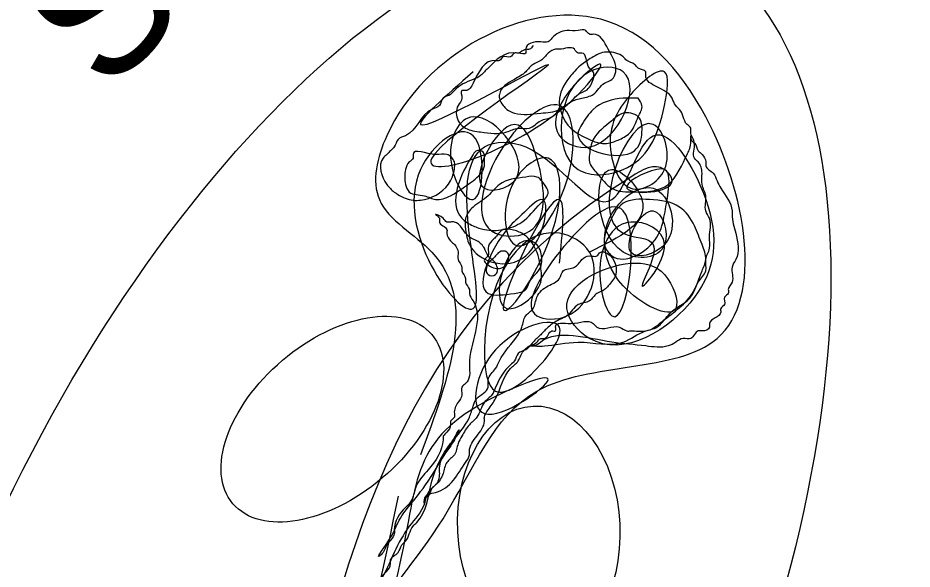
# Model space of a CAD drawing. Extents: x 8134 to 11793, y 3225 to 13425.
# Drawn here: x 11628.34 to 11642.24, y 11206.07 to 11214.63 of the extents above; entities that cross this region are included whole.
import ezdxf

# ---------------------------------------------------------------- set-up
doc = ezdxf.new("R2010")
doc.units = 0
doc.layers.add('RD_SHT_Bndy', color=7, linetype='Continuous')
doc.layers.add('RD_SHT_TX', color=7, linetype='Continuous')

msp = doc.modelspace()

# ---------------------------------------------------------------- linework, layer by layer
at = {"layer": 'RD_SHT_Bndy'}
for centre, major_axis, ratio in [((11633.052, 11204.462), (-9.013, -17.5), 0.587971), ((11633.373, 11204.229), (-5.367, -11.55), 0.466338), ((11633.227, 11208.4), (-1.546, -1.313), 0.591245), ((11636.436, 11206.708), (0.088, -1.896), 0.664387)]:
    msp.add_ellipse(centre, major_axis=major_axis, ratio=ratio, dxfattribs=at)
for points in [[(11634.248, 11207.204), (11632.615, 11203.704), (11631.973, 11204.229), (11630.981, 11204.054), (11631.156, 11202.596), (11629.99, 11202.246), (11629.99, 11201.721), (11630.456, 11201.896), (11631.156, 11201.079), (11628.823, 11200.087), (11630.806, 11198.804), (11632.265, 11197.812), (11631.623, 11200.262), (11632.148, 11200.612), (11633.432, 11199.796), (11633.782, 11201.254), (11633.782, 11201.721), (11634.773, 11201.896), (11634.948, 11202.421), (11633.957, 11202.246), (11633.257, 11203.062), (11634.948, 11206.854), (11636.407, 11208.837), (11639.207, 11209.654), (11639.032, 11213.096), (11637.398, 11214.612), (11634.073, 11212.804), (11633.957, 11211.812), (11634.773, 11210.996), (11634.598, 11207.846)], [(11636.348, 11214.204), (11636.29, 11214.146), (11636.232, 11214.146), (11636.115, 11214.087), (11636.057, 11214.087), (11635.998, 11214.029), (11635.882, 11214.029), (11635.823, 11213.971), (11635.765, 11213.971), (11635.415, 11213.621), (11635.298, 11213.504), (11635.24, 11213.504), (11635.24, 11213.387), (11635.182, 11213.271), (11635.182, 11213.037), (11635.298, 11212.921), (11635.532, 11212.862), (11635.94, 11212.862), (11636.115, 11212.921), (11636.29, 11212.921), (11636.465, 11213.037), (11636.64, 11213.096), (11636.757, 11213.212), (11636.932, 11213.329), (11637.048, 11213.446), (11637.165, 11213.504), (11637.282, 11213.679), (11637.282, 11213.796), (11637.223, 11213.854), (11637.107, 11214.087), (11637.048, 11214.087), (11636.99, 11214.146), (11636.757, 11214.146), (11636.698, 11214.146), (11636.582, 11214.087), (11636.465, 11213.971), (11636.348, 11213.912), (11636.232, 11213.796), (11636.057, 11213.679), (11635.823, 11213.446), (11635.823, 11213.387), (11635.882, 11213.271), (11635.94, 11213.212), (11636.057, 11213.154), (11636.465, 11213.154), (11636.757, 11213.212), (11636.932, 11213.329), (11637.107, 11213.387), (11637.282, 11213.446), (11637.457, 11213.621), (11637.573, 11213.679), (11637.632, 11213.796), (11637.515, 11214.146), (11637.282, 11214.379), (11637.223, 11214.379), (11637.165, 11214.437), (11637.048, 11214.437), (11636.873, 11214.437), (11636.64, 11214.321), (11636.582, 11214.262), (11636.465, 11214.262), (11636.232, 11214.146), (11636.232, 11214.087), (11636.115, 11214.087), (11635.648, 11213.854), (11635.59, 11213.796), (11635.532, 11213.737), (11635.415, 11213.679), (11635.123, 11213.504), (11635.065, 11213.446), (11634.948, 11213.387), (11634.89, 11213.271), (11634.773, 11213.212), (11634.365, 11212.804), (11634.248, 11212.746), (11634.19, 11212.629), (11634.132, 11212.571), (11634.073, 11212.512), (11634.015, 11212.454), (11634.073, 11212.046), (11634.19, 11211.929), (11634.423, 11211.812), (11634.657, 11211.812), (11635.065, 11212.104), (11635.123, 11212.279), (11635.123, 11212.396), (11635.007, 11212.512), (11634.832, 11212.512), (11634.482, 11212.512), (11634.482, 11212.454), (11634.423, 11212.396), (11634.365, 11212.279), (11634.365, 11212.046), (11634.423, 11211.929), (11634.657, 11211.871), (11634.832, 11211.812), (11635.065, 11211.871)], [(11634.948, 11208.137), (11634.948, 11208.079), (11634.715, 11207.612), (11634.54, 11207.379), (11634.482, 11207.204), (11634.423, 11207.087), (11634.365, 11207.029), (11634.19, 11206.679), (11634.19, 11206.621), (11634.073, 11206.446), (11634.015, 11206.329), (11633.957, 11206.271), (11634.132, 11206.562), (11634.248, 11206.796), (11634.715, 11207.437), (11635.182, 11208.196), (11635.123, 11208.079), (11635.007, 11207.904), (11634.89, 11207.671), (11634.89, 11207.554), (11634.832, 11207.379), (11634.773, 11207.321), (11634.715, 11207.204), (11634.657, 11207.146), (11634.657, 11207.087), (11634.657, 11207.146), (11634.832, 11207.262), (11635.298, 11207.729), (11635.357, 11207.846), (11635.357, 11207.904), (11635.473, 11208.137), (11635.59, 11208.371), (11635.59, 11208.429), (11635.648, 11208.546), (11635.765, 11208.721), (11635.998, 11209.187), (11636.115, 11209.304), (11636.173, 11209.421), (11636.29, 11209.537), (11636.407, 11209.596), (11636.465, 11209.654), (11636.523, 11209.654), (11636.582, 11209.712), (11636.64, 11209.771), (11636.698, 11209.771), (11636.698, 11209.829), (11636.932, 11209.887), (11637.282, 11209.887), (11637.34, 11209.829), (11637.69, 11209.829), (11637.807, 11209.771), (11637.865, 11209.771), (11638.098, 11209.771), (11638.39, 11209.946), (11638.857, 11210.412), (11638.915, 11210.529), (11639.032, 11210.704), (11639.032, 11210.879), (11639.09, 11211.054), (11639.09, 11211.229), (11639.09, 11211.521), (11639.032, 11211.637), (11639.032, 11211.871), (11638.973, 11212.046), (11638.973, 11212.221), (11638.915, 11212.396), (11638.857, 11212.454), (11638.857, 11212.687), (11638.798, 11212.862), (11638.798, 11212.921), (11638.74, 11212.979), (11638.682, 11213.096), (11638.623, 11213.212), (11638.565, 11213.271), (11638.507, 11213.387), (11638.273, 11213.562), (11638.098, 11213.737), (11638.098, 11213.796), (11637.982, 11213.854), (11637.923, 11213.912), (11637.807, 11213.971), (11637.748, 11214.029), (11637.632, 11214.087), (11637.398, 11214.087), (11637.282, 11214.029), (11637.107, 11213.912), (11636.932, 11213.737), (11636.757, 11213.387), (11636.932, 11212.921), (11637.223, 11212.746), (11637.398, 11212.687), (11637.515, 11212.687), (11637.69, 11212.746), (11637.865, 11212.862), (11637.982, 11213.096), (11638.04, 11213.271), (11637.982, 11213.387)], [(11635.415, 11213.796), (11634.598, 11212.979), (11636.582, 11213.912), (11634.773, 11212.454), (11637.048, 11213.446), (11637.398, 11213.912), (11636.873, 11213.446), (11636.757, 11212.804), (11637.223, 11212.629), (11637.748, 11213.796), (11637.223, 11213.796), (11637.048, 11212.279), (11637.748, 11212.279), (11638.39, 11213.271), (11638.39, 11213.796), (11637.865, 11213.446), (11637.573, 11212.454), (11637.865, 11211.987), (11638.39, 11212.279), (11638.215, 11212.979), (11637.748, 11211.287), (11638.215, 11211.112), (11638.04, 11210.471), (11638.39, 11211.112), (11637.865, 11211.462), (11637.398, 11210.471), (11637.573, 11210.004), (11637.748, 11211.637), (11636.757, 11210.996), (11636.407, 11210.004), (11636.873, 11210.004), (11637.223, 11210.996), (11636.757, 11211.287), (11635.59, 11209.479), (11635.765, 11208.837), (11636.407, 11209.187), (11636.757, 11209.829), (11635.765, 11209.479), (11635.59, 11208.487), (11636.582, 11209.012), (11635.59, 11208.662), (11634.248, 11206.037), (11632.44, 11202.071), (11632.44, 11202.596), (11631.448, 11201.604), (11632.79, 11202.421), (11632.265, 11202.246), (11630.631, 11199.446), (11631.156, 11199.096), (11632.265, 11202.596)], [(11637.982, 11213.387), (11637.923, 11213.387), (11637.748, 11213.387), (11637.282, 11213.212), (11637.107, 11212.979), (11637.048, 11212.862), (11637.923, 11212.571), (11638.04, 11212.862), (11637.982, 11213.096), (11637.865, 11213.154), (11637.748, 11213.154), (11637.573, 11213.037), (11637.282, 11212.746), (11637.223, 11212.512), (11637.223, 11212.396), (11637.34, 11212.221), (11637.573, 11211.987), (11637.923, 11211.929), (11638.448, 11212.046), (11638.74, 11212.512), (11638.798, 11212.687), (11638.798, 11212.804), (11638.798, 11212.746), (11638.857, 11212.687), (11638.915, 11212.571), (11638.973, 11212.512), (11639.032, 11212.396), (11639.032, 11212.337), (11639.148, 11212.221), (11639.207, 11212.104), (11639.265, 11211.987), (11639.44, 11211.637), (11639.44, 11211.579), (11639.498, 11211.287), (11639.498, 11210.879), (11639.44, 11210.762), (11639.44, 11210.529), (11639.382, 11210.412), (11639.382, 11210.354), (11639.323, 11210.296), (11639.323, 11210.179), (11639.265, 11210.121), (11639.265, 11210.062), (11639.09, 11209.887), (11639.09, 11209.829), (11638.973, 11209.771), (11638.915, 11209.771), (11638.798, 11209.654), (11638.682, 11209.654), (11638.565, 11209.596), (11638.448, 11209.537), (11638.098, 11209.537), (11637.573, 11209.596), (11636.465, 11209.596), (11636.348, 11209.537), (11636.29, 11209.537), (11636.348, 11209.537), (11636.523, 11209.537), (11637.048, 11209.596), (11637.748, 11209.596), (11638.098, 11209.771), (11638.273, 11209.829), (11638.39, 11209.946), (11638.565, 11210.121), (11638.74, 11210.237), (11638.973, 11210.704), (11639.032, 11210.879), (11638.973, 11211.112), (11638.857, 11211.404), (11638.623, 11211.696), (11638.157, 11211.812), (11637.748, 11211.754), (11637.515, 11211.404), (11637.457, 11211.112), (11637.573, 11210.937), (11638.273, 11211.229), (11638.39, 11211.579), (11638.448, 11211.929), (11638.39, 11212.279), (11638.273, 11212.279), (11637.807, 11211.987), (11638.507, 11212.104), (11638.39, 11212.279), (11637.865, 11212.162), (11632.615, 11202.887)], [(11636.757, 11210.821), (11636.757, 11211.812), (11635.882, 11210.121), (11636.757, 11211.812), (11636.582, 11212.454), (11636.057, 11212.104), (11636.057, 11211.112), (11636.873, 11212.104), (11636.757, 11213.271), (11635.882, 11212.629), (11635.765, 11211.287), (11636.232, 11211.287), (11636.407, 11212.454), (11636.057, 11212.979), (11635.59, 11211.987), (11636.057, 11212.104), (11635.415, 11213.096), (11635.065, 11212.454), (11635.415, 11211.812), (11635.415, 11212.804), (11634.598, 11212.279), (11635.415, 11210.121), (11635.59, 11212.629), (11636.232, 11212.629), (11637.573, 11211.812), (11638.215, 11212.804), (11639.032, 11211.812), (11638.857, 11210.296), (11637.223, 11209.654), (11636.873, 11210.121), (11637.865, 11210.821), (11638.39, 11210.646), (11638.565, 11210.121), (11637.748, 11210.471), (11637.748, 11211.812), (11638.215, 11211.987), (11638.39, 11211.112), (11637.865, 11210.996), (11638.215, 11211.637), (11638.39, 11211.112), (11637.748, 11210.996), (11637.573, 11212.279), (11638.04, 11211.812), (11637.223, 11210.996)], [(11635.065, 11211.871), (11635.415, 11212.104), (11635.59, 11212.337), (11635.59, 11212.454), (11635.59, 11212.512), (11635.532, 11212.571), (11635.473, 11212.571), (11635.415, 11212.512), (11635.24, 11211.521), (11635.415, 11211.404), (11635.59, 11211.346), (11635.882, 11211.346), (11636.173, 11211.462), (11636.465, 11211.754), (11636.582, 11211.929), (11636.523, 11212.046), (11636.407, 11212.162), (11636.232, 11212.162), (11635.823, 11212.046), (11635.648, 11211.871), (11635.415, 11211.696), (11635.298, 11211.521), (11635.298, 11211.346), (11635.357, 11211.112), (11636.232, 11210.937), (11636.465, 11211.812), (11636.173, 11211.579), (11635.94, 11211.346), (11635.648, 11210.354), (11636.057, 11210.354), (11636.232, 11210.412), (11636.29, 11210.529), (11636.465, 11210.762), (11636.465, 11210.996), (11636.407, 11211.112), (11636.29, 11211.171), (11636.232, 11211.171), (11636.115, 11211.112), (11635.94, 11210.121), (11636.465, 11210.529), (11636.465, 11210.762), (11636.348, 11211.112), (11636.173, 11211.287), (11635.998, 11211.346), (11635.882, 11211.346), (11635.765, 11211.229), (11635.707, 11211.171), (11635.648, 11211.054), (11635.648, 11210.937), (11635.59, 11210.879), (11635.707, 11210.762), (11635.882, 11210.762), (11635.94, 11210.821), (11635.94, 11210.996), (11635.823, 11210.996), (11635.765, 11210.937), (11635.707, 11210.879), (11635.648, 11210.821), (11635.648, 11210.646), (11635.765, 11210.646), (11635.765, 11210.821), (11635.648, 11210.937), (11635.59, 11211.054), (11635.473, 11211.171), (11635.357, 11211.229), (11635.123, 11211.462), (11635.065, 11211.462), (11635.007, 11211.462), (11634.948, 11211.521), (11634.832, 11211.579), (11634.89, 11211.521), (11634.89, 11211.462), (11635.007, 11211.346), (11635.007, 11211.287), (11635.065, 11211.171), (11635.123, 11211.112), (11635.182, 11210.996), (11635.182, 11210.879), (11635.24, 11210.762), (11635.24, 11210.704), (11635.298, 11210.587), (11635.298, 11210.529), (11635.357, 11210.412), (11635.357, 11210.354), (11635.415, 11210.237), (11635.357, 11209.246), (11635.357, 11209.071), (11635.298, 11208.954), (11635.24, 11208.896), (11635.24, 11208.779), (11635.182, 11208.662), (11635.123, 11208.487), (11635.123, 11208.429), (11635.065, 11208.371), (11635.065, 11208.312), (11635.007, 11208.196), (11634.948, 11208.137)], [(11632.498, 11203.471), (11632.557, 11203.296), (11632.557, 11203.179), (11632.44, 11203.062), (11632.382, 11203.062), (11632.265, 11203.121), (11632.207, 11203.121), (11632.498, 11203.354), (11632.79, 11203.062), (11633.023, 11202.596), (11633.023, 11202.421), (11633.082, 11202.304), (11633.14, 11202.537), (11633.14, 11203.004), (11633.198, 11203.237), (11633.198, 11203.412), (11633.198, 11203.704), (11633.257, 11203.762), (11633.257, 11204.112), (11633.315, 11204.287), (11633.373, 11204.404), (11633.373, 11204.754), (11633.432, 11204.871), (11633.432, 11204.987), (11633.49, 11205.046), (11633.49, 11205.104), (11633.548, 11205.221), (11633.548, 11205.279), (11633.84, 11205.629), (11633.84, 11205.746), (11633.957, 11205.804), (11633.957, 11205.862), (11634.015, 11205.979), (11634.073, 11206.037), (11634.132, 11206.154), (11634.132, 11206.212), (11634.248, 11206.329), (11634.307, 11206.446), (11634.365, 11206.504), (11634.423, 11206.621), (11634.482, 11206.737), (11634.54, 11206.796), (11634.773, 11207.437), (11635.065, 11208.021), (11635.357, 11208.429), (11635.415, 11208.604), (11635.473, 11208.721), (11635.648, 11208.896), (11635.648, 11209.012), (11635.765, 11209.187), (11635.823, 11209.304), (11636.115, 11209.712), (11636.173, 11209.829), (11636.232, 11210.004), (11636.348, 11210.121), (11636.407, 11210.296), (11636.582, 11210.471), (11636.757, 11210.587), (11636.815, 11210.704), (11636.99, 11210.762), (11637.107, 11210.879), (11637.223, 11210.937), (11637.34, 11210.937), (11637.398, 11210.996), (11637.457, 11210.996), (11637.632, 11210.646), (11637.515, 11210.471), (11637.457, 11210.412), (11637.34, 11210.354), (11637.223, 11210.237), (11637.048, 11210.179), (11636.873, 11210.004), (11636.757, 11209.946), (11636.582, 11209.829), (11636.465, 11209.712), (11636.348, 11209.596), (11636.232, 11209.479), (11636.115, 11209.421), (11636.057, 11209.304), (11635.998, 11209.246), (11635.765, 11208.896), (11635.707, 11208.779), (11635.59, 11208.662), (11635.473, 11208.429), (11635.357, 11208.312), (11635.24, 11208.137), (11635.182, 11208.021), (11635.123, 11207.846), (11635.007, 11207.729), (11634.948, 11207.554), (11634.832, 11207.379), (11634.715, 11207.262), (11634.657, 11207.087), (11634.423, 11206.737), (11634.19, 11206.329), (11633.957, 11205.862), (11633.84, 11205.687)]]:
    msp.add_spline(points, degree=3, dxfattribs=at)

# ---------------------------------------------------------------- texts
at = {"layer": 'RD_SHT_TX'}
msp.add_text('S', height=2.1, rotation=47.4879, dxfattribs=at).set_placement((11629.752, 11213.418))

doc.saveas('drawing.dxf')
